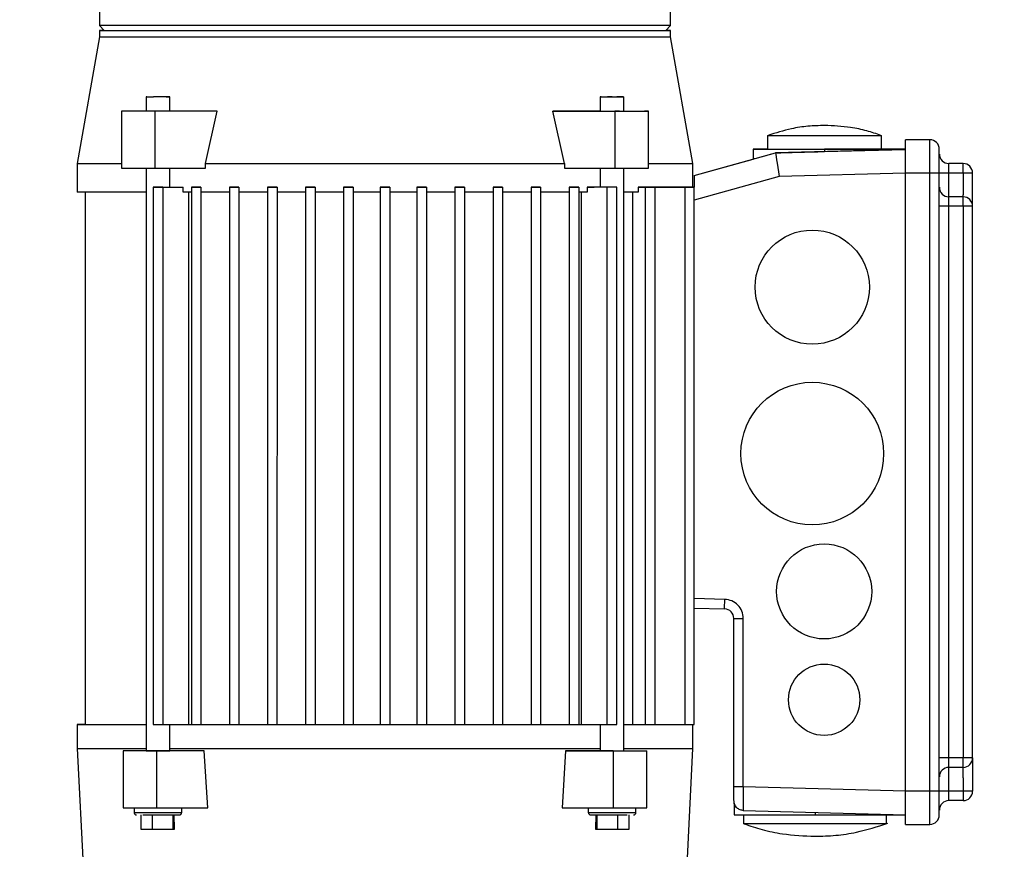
# Model space of a CAD drawing. Header units: inches. Extents: x 170 to 288, y 234 to 248.
# Tile 455 of 480: x 260.371 to 260.642, y 244.264 to 244.493. Entities that reach past the tile are written whole.
import ezdxf

# ---------------------------------------------------------------- set-up
doc = ezdxf.new("R2010")
doc.units = ezdxf.units.IN
doc.header["$LTSCALE"] = 0.25
doc.header["$MEASUREMENT"] = 0
doc.layers.add('ANNOTATIONS', color=1, linetype='Continuous')
doc.layers.add('STANDARD Z GUIDE MOTOR RH', color=7, linetype='Continuous')
doc.styles.add('ARIAL', font='arial.ttf', dxfattribs={"height": 0.09375})
doc.dimstyles.new('STANDARD$0', dxfattribs={"dimtxt": 0.09375, "dimasz": 0.09375, "dimexe": 0.03125, "dimexo": 0.046875, "dimgap": 0.09, "dimtad": 0, "dimtih": 1, "dimtoh": 1, "dimdec": 4, "dimzin": 0, "dimdsep": 46, "dimtxsty": 'ARIAL', "dimcen": 0.09, "dimadec": 0, "dimazin": 0, "dimtfac": 1, "dimtdec": 4, "dimtofl": 0, "dimtmove": 0, "dimatfit": 1, "dimfxl": 1, "dimtolj": 1, "dimtzin": 0, "dimarcsym": 0})

# ---------------------------------------------------------------- blocks, each defined once
blk = doc.blocks.new('*D54')
at = {"layer": 'ANNOTATIONS', "color": 0, "lineweight": -2, "transparency": 16777216}
for p, q in [((260.86436, 245.19232), (261.46263, 245.19232)), ((261.43138, 245.09857), (261.43138, 244.80656)), ((261.43138, 244.23753), (261.43138, 244.52955)), ((259.74769, 244.14378), (261.46263, 244.14378))]:
    blk.add_line(p, q, dxfattribs=at)
at = {"layer": 'ANNOTATIONS', "color": 0, "transparency": 16777216}
for points in [[(261.41575, 245.09857), (261.447, 245.09857), (261.43138, 245.19232)], [(261.41575, 244.23753), (261.447, 244.23753), (261.43138, 244.14378)]]:
    blk.add_solid(points, dxfattribs=at)
at = {"layer": 'defpoints', "color": 0, "transparency": 16777216}
for p in [(260.81748, 245.19232), (261.43138, 245.19232), (259.70081, 244.14378)]:
    blk.add_point(p, dxfattribs=at)
at = {"layer": 'ANNOTATIONS', "color": 0, "transparency": 16777216, "insert": (261.43138, 244.66805), "char_height": 0.09375, "attachment_point": 5, "style": 'ARIAL'}
blk.add_mtext('\\A1;HEADROOM', dxfattribs=at)

msp = doc.modelspace()

# ---------------------------------------------------------------- linework, layer by layer
at = {"layer": 'STANDARD Z GUIDE MOTOR RH'}
for p, q in [((260.3928, 244.49975), (260.3928, 244.49122)), ((260.55028, 244.49122), (260.55028, 244.49975)), ((260.3928, 244.49122), (260.39411, 244.4899)), ((260.55028, 244.49122), (260.3928, 244.49122)), ((260.3928, 244.4899), (260.3928, 244.48814)), ((260.54896, 244.4899), (260.55028, 244.49122)), ((260.55028, 244.48814), (260.55028, 244.4899)), ((260.3928, 244.48814), (260.38663, 244.45316)), ((260.55644, 244.45316), (260.55028, 244.48814)), ((260.40562, 244.47153), (260.40562, 244.46759)), ((260.41218, 244.46759), (260.41218, 244.47153)), ((260.53089, 244.47153), (260.53089, 244.46759)), ((260.53745, 244.46759), (260.53745, 244.47153)), ((260.40343, 244.46759), (260.39885, 244.46759)), ((260.40813, 244.46759), (260.39885, 244.46759)), ((260.39885, 244.46759), (260.39885, 244.45185)), ((260.40562, 244.46759), (260.40343, 244.46759)), ((260.42522, 244.46759), (260.40813, 244.46759)), ((260.40813, 244.45185), (260.40813, 244.46759)), ((260.42201, 244.45316), (260.42522, 244.46759)), ((260.52106, 244.45316), (260.51785, 244.46759)), ((260.51785, 244.46759), (260.53494, 244.46759)), ((260.53417, 244.46759), (260.54313, 244.46759)), ((260.53494, 244.46759), (260.53494, 244.45184)), ((260.53964, 244.46759), (260.54422, 244.46759)), ((260.54422, 244.45184), (260.54422, 244.46759)), ((260.57702, 244.46087), (260.57702, 244.45709)), ((260.60851, 244.45709), (260.60851, 244.46087)), ((260.6218, 244.45972), (260.61507, 244.45972)), ((260.6218, 244.45972), (260.61507, 244.45972)), ((260.6218, 244.45817), (260.6218, 244.45972)), ((260.57308, 244.45709), (260.57308, 244.4544)), ((260.61507, 244.45706), (260.57926, 244.45612)), ((260.61507, 244.45709), (260.59276, 244.45709)), ((260.61507, 244.45709), (260.59276, 244.45709)), ((260.59276, 244.45709), (260.59276, 244.45647)), ((260.59276, 244.45647), (260.61507, 244.45706)), ((260.62442, 244.45709), (260.62442, 244.45709)), ((260.55684, 244.44988), (260.57926, 244.45612)), ((260.55684, 244.44988), (260.57308, 244.4544)), ((260.38663, 244.45316), (260.38663, 244.44529)), ((260.40562, 244.45185), (260.40562, 244.29108)), ((260.40813, 244.45185), (260.42201, 244.45185)), ((260.41218, 244.4466), (260.41218, 244.45185)), ((260.42201, 244.45185), (260.42201, 244.45316)), ((260.52106, 244.45316), (260.52106, 244.45184)), ((260.52106, 244.45184), (260.53494, 244.45184)), ((260.53089, 244.45184), (260.53089, 244.44659)), ((260.53494, 244.45184), (260.54422, 244.45184)), ((260.53745, 244.29108), (260.53745, 244.45184)), ((260.55644, 244.44659), (260.55644, 244.45316)), ((260.63098, 244.45316), (260.62705, 244.45316)), ((260.63098, 244.45316), (260.62705, 244.45316)), ((260.63098, 244.45053), (260.63098, 244.45316)), ((260.58024, 244.44958), (260.55684, 244.44306)), ((260.61507, 244.45049), (260.58024, 244.44958)), ((260.6218, 244.45053), (260.61507, 244.45053)), ((260.61507, 244.27993), (260.61507, 244.45053)), ((260.62442, 244.45053), (260.6218, 244.45053)), ((260.6218, 244.27993), (260.6218, 244.45053)), ((260.62442, 244.27993), (260.62442, 244.45053)), ((260.63098, 244.45053), (260.62705, 244.45053)), ((260.63361, 244.45053), (260.63361, 244.45053)), ((260.40763, 244.4466), (260.40762, 244.2983)), ((260.41025, 244.4466), (260.40763, 244.4466)), ((260.40763, 244.4466), (260.41582, 244.4466)), ((260.41025, 244.4466), (260.41025, 244.2983)), ((260.41582, 244.44528), (260.41582, 244.4466)), ((260.42075, 244.4466), (260.41812, 244.4466)), ((260.41812, 244.4466), (260.41812, 244.2983)), ((260.42075, 244.4466), (260.42075, 244.2983)), ((260.43125, 244.4466), (260.42862, 244.4466)), ((260.42862, 244.4466), (260.42862, 244.2983)), ((260.43125, 244.4466), (260.43125, 244.2983)), ((260.43912, 244.4466), (260.43912, 244.2983)), ((260.44175, 244.4466), (260.43912, 244.4466)), ((260.44175, 244.4466), (260.44174, 244.2983)), ((260.44962, 244.4466), (260.44962, 244.2983)), ((260.45224, 244.4466), (260.44962, 244.4466)), ((260.45224, 244.4466), (260.45224, 244.2983)), ((260.46274, 244.4466), (260.46012, 244.4466)), ((260.46012, 244.4466), (260.46012, 244.2983)), ((260.46274, 244.4466), (260.46274, 244.2983)), ((260.47022, 244.44659), (260.47022, 244.2983)), ((260.47285, 244.44659), (260.47022, 244.44659)), ((260.47285, 244.44659), (260.47285, 244.2983)), ((260.48033, 244.44659), (260.48033, 244.2983)), ((260.48295, 244.44659), (260.48033, 244.44659)), ((260.48295, 244.44659), (260.48295, 244.2983)), ((260.49083, 244.44659), (260.49083, 244.2983)), ((260.49345, 244.44659), (260.49083, 244.44659)), ((260.49345, 244.44659), (260.49345, 244.2983)), ((260.50133, 244.44659), (260.50132, 244.2983)), ((260.50395, 244.44659), (260.50133, 244.44659)), ((260.50395, 244.44659), (260.50395, 244.2983)), ((260.51445, 244.44659), (260.51182, 244.44659)), ((260.51182, 244.44659), (260.51182, 244.2983)), ((260.51445, 244.44659), (260.51445, 244.2983)), ((260.52232, 244.44659), (260.52495, 244.44659)), ((260.52495, 244.44659), (260.52232, 244.44659)), ((260.52232, 244.44659), (260.52232, 244.2983)), ((260.52495, 244.44659), (260.52495, 244.2983)), ((260.52725, 244.44659), (260.52921, 244.44659)), ((260.52725, 244.44659), (260.52725, 244.44528)), ((260.53282, 244.44659), (260.52725, 244.44659)), ((260.53545, 244.44659), (260.52921, 244.44659)), ((260.53545, 244.44659), (260.53282, 244.44659)), ((260.53282, 244.2983), (260.53282, 244.44659)), ((260.53544, 244.2983), (260.53545, 244.44659)), ((260.54139, 244.44659), (260.5436, 244.44659)), ((260.54139, 244.44659), (260.54139, 244.44528)), ((260.54332, 244.44659), (260.54139, 244.44659)), ((260.54595, 244.44659), (260.54332, 244.44659)), ((260.54332, 244.44659), (260.54332, 244.2983)), ((260.5436, 244.44659), (260.54634, 244.44659)), ((260.54595, 244.44659), (260.54594, 244.2983)), ((260.55421, 244.44659), (260.54595, 244.44659)), ((260.54634, 244.44659), (260.54896, 244.44659)), ((260.549, 244.44659), (260.54728, 244.44659)), ((260.54896, 244.44659), (260.55329, 244.44659)), ((260.55329, 244.44659), (260.549, 244.44659)), ((260.55329, 244.44659), (260.55684, 244.44659)), ((260.55684, 244.44659), (260.55421, 244.44659)), ((260.55421, 244.44659), (260.55421, 244.2983)), ((260.55684, 244.4466), (260.55644, 244.4466)), ((260.55644, 244.4466), (260.55684, 244.4466)), ((260.55684, 244.2983), (260.55684, 244.44659)), ((260.62705, 244.4432), (260.62705, 244.44802)), ((260.38886, 244.44529), (260.38886, 244.2983)), ((260.4174, 244.2983), (260.4174, 244.44528)), ((260.52567, 244.44528), (260.52567, 244.2983)), ((260.54139, 244.44528), (260.53745, 244.44528)), ((260.53979, 244.44528), (260.53979, 244.2983)), ((260.63098, 244.44397), (260.62705, 244.44397)), ((260.63098, 244.44134), (260.63098, 244.44447)), ((260.62705, 244.44134), (260.62442, 244.44134)), ((260.62705, 244.28911), (260.62705, 244.44134)), ((260.63098, 244.44134), (260.62705, 244.44134)), ((260.63361, 244.44134), (260.63098, 244.44134)), ((260.63098, 244.44134), (260.63098, 244.28911)), ((260.63361, 244.28911), (260.63361, 244.44134)), ((260.56524, 244.33286), (260.55684, 244.33308)), ((260.55684, 244.33045), (260.56517, 244.33023)), ((260.56773, 244.28114), (260.56773, 244.32761)), ((260.57035, 244.28114), (260.57035, 244.32761)), ((260.38663, 244.2983), (260.38663, 244.29174)), ((260.40762, 244.2983), (260.41025, 244.2983)), ((260.41025, 244.2983), (260.41803, 244.2983)), ((260.41218, 244.29108), (260.41218, 244.2983)), ((260.41812, 244.2983), (260.42075, 244.2983)), ((260.42862, 244.2983), (260.43125, 244.2983)), ((260.43912, 244.2983), (260.44174, 244.2983)), ((260.44174, 244.2983), (260.44369, 244.2983)), ((260.44962, 244.2983), (260.45224, 244.2983)), ((260.46012, 244.2983), (260.46274, 244.2983)), ((260.46461, 244.2983), (260.46835, 244.2983)), ((260.47022, 244.2983), (260.47285, 244.2983)), ((260.48033, 244.2983), (260.48295, 244.2983)), ((260.49083, 244.2983), (260.49345, 244.2983)), ((260.49643, 244.2983), (260.49938, 244.2983)), ((260.50132, 244.2983), (260.50395, 244.2983)), ((260.51182, 244.2983), (260.51445, 244.2983)), ((260.51445, 244.2983), (260.52232, 244.2983)), ((260.52232, 244.2983), (260.52495, 244.2983)), ((260.52495, 244.2983), (260.52725, 244.2983)), ((260.52567, 244.2983), (260.52725, 244.2983)), ((260.52725, 244.2983), (260.53282, 244.2983)), ((260.53089, 244.2983), (260.53089, 244.29108)), ((260.53282, 244.2983), (260.53544, 244.2983)), ((260.53745, 244.2983), (260.53979, 244.2983)), ((260.53979, 244.2983), (260.54139, 244.2983)), ((260.54139, 244.2983), (260.54332, 244.2983)), ((260.54332, 244.2983), (260.54594, 244.2983)), ((260.54594, 244.2983), (260.55421, 244.2983)), ((260.55421, 244.2983), (260.55684, 244.2983)), ((260.55644, 244.29174), (260.55644, 244.2983)), ((260.38663, 244.29174), (260.38886, 244.24712)), ((260.55421, 244.24712), (260.55644, 244.29174)), ((260.40283, 244.29109), (260.39931, 244.29108)), ((260.39931, 244.29108), (260.39931, 244.27534)), ((260.40859, 244.27534), (260.40859, 244.29108)), ((260.4217, 244.29108), (260.40859, 244.29108)), ((260.42269, 244.27534), (260.4217, 244.29108)), ((260.52136, 244.29108), (260.52038, 244.27534)), ((260.52136, 244.29108), (260.54376, 244.29108)), ((260.53448, 244.29108), (260.52136, 244.29108)), ((260.53448, 244.29108), (260.53448, 244.27533)), ((260.54024, 244.29108), (260.54376, 244.29108)), ((260.54376, 244.27533), (260.54376, 244.29108)), ((260.62705, 244.28911), (260.62442, 244.28911)), ((260.63098, 244.28911), (260.62705, 244.28911)), ((260.63361, 244.28911), (260.63098, 244.28911)), ((260.63098, 244.28457), (260.63098, 244.2886)), ((260.62705, 244.28244), (260.62705, 244.28693)), ((260.63098, 244.28649), (260.62705, 244.28649)), ((260.61507, 244.27996), (260.57035, 244.28114)), ((260.62705, 244.2773), (260.62705, 244.28121)), ((260.6218, 244.27993), (260.61507, 244.27993)), ((260.62462, 244.27993), (260.6218, 244.27993)), ((260.63098, 244.27993), (260.62705, 244.27993)), ((260.40233, 244.27534), (260.40233, 244.27402)), ((260.40859, 244.27534), (260.42269, 244.27534)), ((260.41546, 244.275), (260.41546, 244.27534)), ((260.41546, 244.27402), (260.41546, 244.275)), ((260.52038, 244.27534), (260.53448, 244.27533)), ((260.52761, 244.27534), (260.52761, 244.275)), ((260.52761, 244.275), (260.52761, 244.27402)), ((260.54073, 244.27402), (260.54073, 244.27533)), ((260.56783, 244.27644), (260.56783, 244.27337)), ((260.63098, 244.2773), (260.62705, 244.2773)), ((260.40418, 244.27337), (260.40418, 244.26943)), ((260.40732, 244.27337), (260.40732, 244.26943)), ((260.41307, 244.26943), (260.41307, 244.27337)), ((260.41348, 244.26943), (260.4134, 244.27337)), ((260.41473, 244.27337), (260.41474, 244.27337)), ((260.52967, 244.27337), (260.52958, 244.26943)), ((260.53, 244.27337), (260.53, 244.26943)), ((260.53575, 244.26943), (260.53575, 244.27337)), ((260.53888, 244.26943), (260.53888, 244.27337)), ((260.57028, 244.27477), (260.57028, 244.27457)), ((260.57028, 244.27457), (260.61507, 244.2734)), ((260.57045, 244.27337), (260.57045, 244.27092)), ((260.59014, 244.27405), (260.59014, 244.27337)), ((260.59014, 244.27337), (260.61507, 244.27337)), ((260.60982, 244.27092), (260.60982, 244.27337)), ((260.40532, 244.26943), (260.41348, 244.26943)), ((260.52958, 244.26943), (260.53, 244.26943)), ((260.53, 244.26943), (260.53575, 244.26943)), ((260.61507, 244.27074), (260.6218, 244.27074))]:
    msp.add_line(p, q, dxfattribs=at)
at = {"layer": 'STANDARD Z GUIDE MOTOR RH', "flags": 128}
for points in [[(260.39411, 244.4899), (260.39372, 244.4899), (260.39303, 244.4899), (260.3928, 244.4899)], [(260.3928, 244.4899), (260.39303, 244.4899), (260.39372, 244.4899), (260.39487, 244.4899), (260.39647, 244.4899), (260.39851, 244.4899), (260.40097, 244.4899), (260.40385, 244.4899), (260.40713, 244.4899), (260.41079, 244.4899), (260.4148, 244.4899), (260.41915, 244.4899), (260.4238, 244.4899), (260.42874, 244.4899), (260.43392, 244.4899), (260.43933, 244.4899), (260.44492, 244.4899), (260.45067, 244.4899), (260.45655, 244.4899), (260.46251, 244.4899), (260.46852, 244.4899), (260.47455, 244.4899), (260.48057, 244.4899), (260.48653, 244.4899), (260.4924, 244.4899), (260.49815, 244.4899), (260.50375, 244.4899), (260.50915, 244.4899), (260.51434, 244.4899), (260.51927, 244.4899), (260.52392, 244.4899), (260.52827, 244.4899), (260.53228, 244.4899), (260.53594, 244.4899), (260.53922, 244.4899), (260.5421, 244.4899), (260.54457, 244.4899), (260.54661, 244.4899), (260.54821, 244.4899), (260.54935, 244.4899), (260.55005, 244.4899), (260.55028, 244.4899), (260.55005, 244.4899), (260.54935, 244.4899), (260.54896, 244.4899)], [(260.3928, 244.48814), (260.39303, 244.48814), (260.39372, 244.48814), (260.39487, 244.48814), (260.39647, 244.48814), (260.39851, 244.48814), (260.40097, 244.48814), (260.40385, 244.48814), (260.40713, 244.48814), (260.41079, 244.48814), (260.4148, 244.48814), (260.41915, 244.48814), (260.4238, 244.48814), (260.42874, 244.48814), (260.43392, 244.48814), (260.43933, 244.48814), (260.44492, 244.48814), (260.45067, 244.48814), (260.45655, 244.48814), (260.46251, 244.48814), (260.46852, 244.48814), (260.47455, 244.48814), (260.48057, 244.48814), (260.48653, 244.48814), (260.4924, 244.48814), (260.49815, 244.48814), (260.50375, 244.48814), (260.50915, 244.48814), (260.51434, 244.48814), (260.53594, 244.48814), (260.53922, 244.48814), (260.5421, 244.48814), (260.54457, 244.48814), (260.54661, 244.48814), (260.54821, 244.48814), (260.54935, 244.48814), (260.55005, 244.48814), (260.55028, 244.48814)], [(260.40587, 244.47153), (260.40562, 244.47153), (260.40764, 244.47153)], [(260.40587, 244.47153), (260.40658, 244.47153)], [(260.41218, 244.47153), (260.41122, 244.47153), (260.41015, 244.47153), (260.4089, 244.47153), (260.40764, 244.47153)], [(260.41122, 244.47153), (260.41193, 244.47153)], [(260.41218, 244.47153), (260.41193, 244.47153)], [(260.53114, 244.47153), (260.53089, 244.47153), (260.53745, 244.47153)], [(260.53114, 244.47153), (260.53185, 244.47153), (260.53292, 244.47153)], [(260.53417, 244.47153), (260.53292, 244.47153)], [(260.53417, 244.47153), (260.53543, 244.47153)], [(260.53721, 244.47153), (260.53649, 244.47153), (260.53543, 244.47153)], [(260.53721, 244.47153), (260.53745, 244.47153)], [(260.41218, 244.46759), (260.41193, 244.46759), (260.41015, 244.46759), (260.4089, 244.46759), (260.40764, 244.46759), (260.40658, 244.46759), (260.40587, 244.46759), (260.40562, 244.46759)], [(260.42522, 244.46759), (260.42207, 244.46759), (260.41903, 244.46759), (260.4161, 244.46759), (260.4133, 244.46759), (260.41218, 244.46759)], [(260.53089, 244.46759), (260.52405, 244.46759), (260.521, 244.46759), (260.51785, 244.46759)], [(260.53089, 244.46759), (260.53114, 244.46759), (260.53185, 244.46759), (260.53292, 244.46759), (260.53417, 244.46759)], [(260.53617, 244.46759), (260.53494, 244.46759)], [(260.54422, 244.46759), (260.54313, 244.46759)], [(260.57702, 244.46087), (260.57725, 244.46087), (260.57797, 244.46087), (260.57913, 244.46087), (260.5807, 244.46087), (260.58264, 244.46087), (260.58489, 244.46087), (260.58738, 244.46087), (260.59003, 244.46087), (260.5955, 244.46087)], [(260.5955, 244.46087), (260.59815, 244.46087), (260.60064, 244.46087), (260.6064, 244.46087), (260.60756, 244.46087), (260.60827, 244.46087), (260.60851, 244.46087)], [(260.61507, 244.45053), (260.61507, 244.45232), (260.61507, 244.45405), (260.61507, 244.45902), (260.61507, 244.45954), (260.61507, 244.45972)], [(260.57702, 244.45709), (260.57522, 244.45709), (260.57404, 244.45709), (260.57332, 244.45709), (260.57308, 244.45709), (260.57332, 244.45709), (260.57404, 244.45709), (260.57522, 244.45709), (260.57684, 244.45709), (260.57884, 244.45709), (260.58119, 244.45709), (260.58383, 244.45709), (260.58668, 244.45709), (260.58968, 244.45709), (260.59276, 244.45709)], [(260.57702, 244.45709), (260.57725, 244.45709), (260.57797, 244.45709), (260.57913, 244.45709), (260.5807, 244.45709), (260.58264, 244.45709), (260.58489, 244.45709), (260.58738, 244.45709), (260.59003, 244.45709), (260.5955, 244.45709)], [(260.5955, 244.45709), (260.59815, 244.45709), (260.60064, 244.45709), (260.6064, 244.45709), (260.60756, 244.45709), (260.60827, 244.45709), (260.60851, 244.45709)], [(260.6218, 244.45053), (260.6218, 244.45232), (260.6218, 244.45405), (260.6218, 244.45703), (260.6218, 244.45817)], [(260.57926, 244.45612), (260.57928, 244.456), (260.57933, 244.45562), (260.57942, 244.45502), (260.57954, 244.45421), (260.57969, 244.45321), (260.57986, 244.45208), (260.58005, 244.45086), (260.58024, 244.44958)], [(260.38663, 244.45316), (260.38689, 244.45316), (260.38766, 244.45316), (260.38893, 244.45316), (260.39071, 244.45316), (260.39298, 244.45316), (260.39572, 244.45316), (260.39885, 244.45316)], [(260.39885, 244.45185), (260.39994, 244.45185), (260.40105, 244.45185), (260.40218, 244.45185), (260.40333, 244.45185), (260.4045, 244.45185), (260.40569, 244.45185), (260.4069, 244.45185), (260.40813, 244.45185)], [(260.42201, 244.45316), (260.42752, 244.45316), (260.4333, 244.45316), (260.43932, 244.45316), (260.44552, 244.45316), (260.45189, 244.45316), (260.45837, 244.45316), (260.46493, 244.45316), (260.47154, 244.45316), (260.47814, 244.45316), (260.4847, 244.45316), (260.49119, 244.45316), (260.49755, 244.45316), (260.50376, 244.45316), (260.50977, 244.45316), (260.51555, 244.45316), (260.52106, 244.45316)], [(260.54422, 244.45316), (260.54735, 244.45316), (260.55009, 244.45316), (260.55236, 244.45316), (260.55414, 244.45316), (260.55542, 244.45316), (260.55619, 244.45316), (260.55644, 244.45316)], [(260.62705, 244.44802), (260.62705, 244.44925), (260.62705, 244.45316)], [(260.55684, 244.44988), (260.55684, 244.44863), (260.55684, 244.44771), (260.55684, 244.44659)], [(260.62705, 244.45053), (260.62654, 244.45053), (260.62604, 244.45053), (260.62462, 244.45053), (260.62447, 244.45053), (260.62442, 244.45053)], [(260.63098, 244.45053), (260.63098, 244.44925), (260.63098, 244.44507), (260.63098, 244.44447)], [(260.63361, 244.45053), (260.63356, 244.45053), (260.63341, 244.45053), (260.63199, 244.45053), (260.6315, 244.45053), (260.63098, 244.45053)], [(260.41483, 244.4466), (260.41508, 244.4466)], [(260.41812, 244.4466), (260.4191, 244.4466), (260.41943, 244.4466), (260.42042, 244.4466), (260.42075, 244.4466)], [(260.42862, 244.4466), (260.42993, 244.4466), (260.43026, 244.4466), (260.43125, 244.4466)], [(260.43912, 244.4466), (260.44043, 244.4466), (260.44076, 244.4466), (260.44175, 244.4466)], [(260.44962, 244.4466), (260.45027, 244.4466), (260.4506, 244.4466), (260.45224, 244.4466)], [(260.46012, 244.4466), (260.4611, 244.4466), (260.46143, 244.4466), (260.46274, 244.4466)], [(260.47022, 244.44659), (260.47088, 244.44659), (260.47121, 244.44659), (260.47285, 244.44659)], [(260.48033, 244.44659), (260.48197, 244.44659), (260.4823, 244.44659), (260.48295, 244.44659)], [(260.49083, 244.44659), (260.49149, 244.44659), (260.49181, 244.44659), (260.49345, 244.44659)], [(260.50133, 244.44659), (260.50297, 244.44659), (260.5033, 244.44659), (260.50395, 244.44659)], [(260.51182, 244.44659), (260.51314, 244.44659), (260.51347, 244.44659), (260.51445, 244.44659)], [(260.54728, 244.44659), (260.55004, 244.44659), (260.55233, 244.44659), (260.55412, 244.44659), (260.55541, 244.44659), (260.55619, 244.44659), (260.55644, 244.44659)], [(260.40562, 244.44528), (260.40521, 244.44528), (260.40143, 244.44528), (260.39804, 244.44528), (260.39506, 244.44528), (260.39252, 244.44529), (260.39041, 244.44529), (260.38876, 244.44529), (260.38758, 244.44529), (260.38687, 244.44529), (260.38663, 244.44529)], [(260.41812, 244.44528), (260.41725, 244.44528), (260.41696, 244.44528), (260.41582, 244.44528)], [(260.42862, 244.44528), (260.42761, 244.44528), (260.4266, 244.44528), (260.4256, 244.44528), (260.42461, 244.44528), (260.42363, 244.44528), (260.42266, 244.44528), (260.4217, 244.44528), (260.42075, 244.44528)], [(260.43912, 244.44528), (260.43812, 244.44528), (260.43712, 244.44528), (260.43612, 244.44528), (260.43514, 244.44528), (260.43415, 244.44528), (260.43318, 244.44528), (260.43221, 244.44528), (260.43125, 244.44528)], [(260.44962, 244.44528), (260.44862, 244.44528), (260.44763, 244.44528), (260.44664, 244.44528), (260.44565, 244.44528), (260.44467, 244.44528), (260.44369, 244.44528), (260.44272, 244.44528), (260.44175, 244.44528)], [(260.46012, 244.44528), (260.45814, 244.44528), (260.45715, 244.44528), (260.45616, 244.44528), (260.45518, 244.44528), (260.4542, 244.44528), (260.45322, 244.44528), (260.45224, 244.44528)], [(260.47022, 244.44528), (260.46929, 244.44528), (260.46835, 244.44528), (260.46741, 244.44528), (260.46554, 244.44528), (260.46461, 244.44528), (260.46274, 244.44528)], [(260.48033, 244.44528), (260.47846, 244.44528), (260.47753, 244.44528), (260.47566, 244.44528), (260.47472, 244.44528), (260.47285, 244.44528)], [(260.49083, 244.44528), (260.48985, 244.44528), (260.48789, 244.44528), (260.48691, 244.44528), (260.48394, 244.44528), (260.48295, 244.44528)], [(260.50133, 244.44528), (260.4984, 244.44528), (260.49742, 244.44528), (260.49445, 244.44528), (260.49345, 244.44528)], [(260.51182, 244.44528), (260.51086, 244.44528), (260.50989, 244.44528), (260.50595, 244.44528), (260.50496, 244.44528), (260.50395, 244.44528)], [(260.52232, 244.44528), (260.51747, 244.44528), (260.51647, 244.44528), (260.51445, 244.44528)], [(260.52725, 244.44528), (260.52697, 244.44528), (260.52668, 244.44528), (260.52495, 244.44528)], [(260.62705, 244.44134), (260.62705, 244.4428), (260.62705, 244.4432)], [(260.56517, 244.33023), (260.56517, 244.33028), (260.56518, 244.33043), (260.56518, 244.33068), (260.56519, 244.331), (260.5652, 244.3314), (260.56522, 244.33185), (260.56523, 244.33235), (260.56524, 244.33286)], [(260.56773, 244.32761), (260.56793, 244.32761), (260.56817, 244.32761), (260.56935, 244.32761), (260.56984, 244.32761), (260.57035, 244.32761)], [(260.38886, 244.2983), (260.38876, 244.2983), (260.38758, 244.2983), (260.38686, 244.2983), (260.38663, 244.2983), (260.38686, 244.2983), (260.38758, 244.2983), (260.38876, 244.2983), (260.39041, 244.2983), (260.39251, 244.2983), (260.39506, 244.2983), (260.39804, 244.2983), (260.40142, 244.2983), (260.4052, 244.2983), (260.40562, 244.2983)], [(260.38886, 244.2983), (260.38909, 244.2983), (260.38979, 244.2983), (260.39094, 244.2983), (260.39255, 244.2983), (260.3946, 244.2983), (260.39709, 244.2983), (260.39999, 244.2983), (260.4033, 244.2983), (260.40562, 244.2983)], [(260.41639, 244.2983), (260.41667, 244.2983)], [(260.41783, 244.2983), (260.41812, 244.2983)], [(260.41803, 244.2983), (260.41812, 244.2983)], [(260.42075, 244.2983), (260.4217, 244.2983), (260.42266, 244.2983), (260.42363, 244.2983)], [(260.42075, 244.2983), (260.4217, 244.2983), (260.42266, 244.2983)], [(260.42363, 244.2983), (260.42461, 244.2983), (260.42559, 244.2983), (260.4266, 244.2983)], [(260.42363, 244.2983), (260.42461, 244.2983), (260.4256, 244.2983)], [(260.42659, 244.2983), (260.4276, 244.2983), (260.42862, 244.2983)], [(260.4266, 244.2983), (260.42761, 244.2983)], [(260.43125, 244.2983), (260.43221, 244.2983), (260.43318, 244.2983)], [(260.43125, 244.2983), (260.43221, 244.2983)], [(260.43317, 244.2983), (260.43415, 244.2983), (260.43513, 244.2983)], [(260.43318, 244.2983), (260.43415, 244.2983)], [(260.43513, 244.2983), (260.43612, 244.2983), (260.43712, 244.2983)], [(260.43513, 244.2983), (260.43612, 244.2983)], [(260.43711, 244.2983), (260.43811, 244.2983), (260.43912, 244.2983)], [(260.43712, 244.2983), (260.43811, 244.2983), (260.43912, 244.2983)], [(260.44174, 244.2983), (260.44271, 244.2983)], [(260.44271, 244.2983), (260.44369, 244.2983), (260.44565, 244.2983)], [(260.44369, 244.2983), (260.44467, 244.2983)], [(260.44467, 244.2983), (260.44565, 244.2983), (260.44763, 244.2983)], [(260.44565, 244.2983), (260.44664, 244.2983)], [(260.44664, 244.2983), (260.44763, 244.2983), (260.44962, 244.2983)], [(260.44763, 244.2983), (260.44862, 244.2983)], [(260.44862, 244.2983), (260.44962, 244.2983)], [(260.45224, 244.2983), (260.45322, 244.2983)], [(260.45224, 244.2983), (260.45322, 244.2983), (260.4542, 244.2983), (260.45518, 244.2983)], [(260.4542, 244.2983), (260.45518, 244.2983), (260.45912, 244.2983)], [(260.45616, 244.2983), (260.45715, 244.2983)], [(260.45715, 244.2983), (260.45814, 244.2983)], [(260.45912, 244.2983), (260.46012, 244.2983)], [(260.45913, 244.2983), (260.46012, 244.2983)], [(260.46274, 244.2983), (260.46367, 244.2983), (260.46461, 244.2983)], [(260.46367, 244.2983), (260.46461, 244.2983)], [(260.46554, 244.2983), (260.46648, 244.2983)], [(260.46648, 244.2983), (260.46741, 244.2983)], [(260.46835, 244.2983), (260.46928, 244.2983), (260.47022, 244.2983)], [(260.46835, 244.2983), (260.46928, 244.2983), (260.47022, 244.2983)], [(260.47285, 244.2983), (260.47378, 244.2983), (260.47472, 244.2983)], [(260.47378, 244.2983), (260.47472, 244.2983), (260.47659, 244.2983), (260.47753, 244.2983)], [(260.47566, 244.2983), (260.47659, 244.2983), (260.47939, 244.2983), (260.48033, 244.2983)], [(260.47939, 244.2983), (260.48033, 244.2983)], [(260.48295, 244.2983), (260.48493, 244.2983), (260.48592, 244.2983)], [(260.48493, 244.2983), (260.48592, 244.2983), (260.48887, 244.2983), (260.48985, 244.2983)], [(260.48789, 244.2983), (260.48887, 244.2983), (260.49083, 244.2983)], [(260.49345, 244.2983), (260.49544, 244.2983), (260.49643, 244.2983)], [(260.49544, 244.2983), (260.49643, 244.2983)], [(260.49938, 244.2983), (260.50035, 244.2983), (260.50132, 244.2983)], [(260.49938, 244.2983), (260.50035, 244.2983)], [(260.50395, 244.2983), (260.50794, 244.2983), (260.50892, 244.2983)], [(260.50395, 244.2983), (260.50495, 244.2983)], [(260.50793, 244.2983), (260.50892, 244.2983), (260.51182, 244.2983)], [(260.52137, 244.2983), (260.52232, 244.2983)], [(260.53864, 244.2983), (260.54004, 244.2983), (260.54139, 244.2983)], [(260.38663, 244.29174), (260.38686, 244.29174), (260.38755, 244.29174), (260.3887, 244.29174), (260.39031, 244.29174), (260.39236, 244.29174), (260.39484, 244.29174), (260.39774, 244.29174), (260.40104, 244.29174), (260.40473, 244.29174), (260.40562, 244.29174)], [(260.41218, 244.29174), (260.41318, 244.29174), (260.4179, 244.29174), (260.4229, 244.29174), (260.42818, 244.29174), (260.43369, 244.29174), (260.4394, 244.29174), (260.4453, 244.29174), (260.45133, 244.29174), (260.45748, 244.29174), (260.4637, 244.29174), (260.46996, 244.29174), (260.47624, 244.29174), (260.48249, 244.29174), (260.48868, 244.29174), (260.49477, 244.29174), (260.50074, 244.29174), (260.50655, 244.29174), (260.51216, 244.29174), (260.51756, 244.29174), (260.5227, 244.29174), (260.53089, 244.29174)], [(260.53745, 244.29174), (260.54023, 244.29174), (260.54372, 244.29174), (260.54683, 244.29174), (260.54952, 244.29174), (260.55179, 244.29174), (260.55362, 244.29174), (260.555, 244.29174), (260.55592, 244.29174), (260.55638, 244.29174), (260.55644, 244.29174)], [(260.40859, 244.29108), (260.40736, 244.29108), (260.40615, 244.29108), (260.40496, 244.29108), (260.40379, 244.29108), (260.40264, 244.29108), (260.40151, 244.29108), (260.4004, 244.29108), (260.39931, 244.29108)], [(260.4217, 244.29108), (260.41903, 244.29108), (260.41644, 244.29108), (260.41393, 244.29108), (260.41152, 244.29108), (260.4092, 244.29108), (260.40697, 244.29108), (260.40485, 244.29108), (260.40283, 244.29109)], [(260.40562, 244.29108), (260.40587, 244.29108), (260.40658, 244.29108), (260.40764, 244.29108), (260.4089, 244.29108), (260.41015, 244.29108), (260.41193, 244.29108), (260.41218, 244.29108)], [(260.53114, 244.29108), (260.53089, 244.29108)], [(260.53417, 244.29108), (260.53292, 244.29108), (260.53185, 244.29108)], [(260.62705, 244.28693), (260.62705, 244.28726), (260.62705, 244.28911)], [(260.63098, 244.2886), (260.63098, 244.28911)], [(260.63098, 244.28357), (260.63098, 244.28457)], [(260.63098, 244.28357), (260.63098, 244.27892), (260.63098, 244.27847), (260.63098, 244.2773)], [(260.62705, 244.28121), (260.62705, 244.28244)], [(260.61507, 244.27074), (260.61507, 244.27144), (260.61507, 244.27229), (260.61507, 244.27641), (260.61507, 244.27813), (260.61507, 244.27993)], [(260.6218, 244.27074), (260.6218, 244.27092), (260.6218, 244.27482), (260.6218, 244.27641), (260.6218, 244.27993)], [(260.62705, 244.27993), (260.62604, 244.27993), (260.62559, 244.27993), (260.62486, 244.27993), (260.62462, 244.27993)], [(260.63361, 244.27993), (260.63356, 244.27993), (260.63149, 244.27993), (260.63098, 244.27993)], [(260.39931, 244.27534), (260.4004, 244.27534), (260.40151, 244.27534), (260.40264, 244.27534), (260.40379, 244.27534), (260.40496, 244.27534), (260.40615, 244.27534), (260.40736, 244.27534), (260.40859, 244.27534)], [(260.53448, 244.27533), (260.5381, 244.27533), (260.53927, 244.27533), (260.54043, 244.27533), (260.54376, 244.27533)], [(260.40233, 244.27402), (260.40236, 244.27402), (260.40277, 244.27402), (260.40366, 244.27402), (260.40494, 244.27402), (260.40654, 244.27402), (260.40831, 244.27402), (260.41013, 244.27402), (260.41522, 244.27402), (260.41546, 244.27402)], [(260.52761, 244.27402), (260.52784, 244.27402), (260.52857, 244.27402), (260.52972, 244.27402), (260.53122, 244.27402), (260.53294, 244.27402), (260.53476, 244.27402), (260.53653, 244.27402), (260.53812, 244.27402), (260.53941, 244.27402), (260.54029, 244.27402), (260.54073, 244.27402)], [(260.56783, 244.27337), (260.5679, 244.27337), (260.56841, 244.27337), (260.5694, 244.27337), (260.57086, 244.27337), (260.57274, 244.27337), (260.57501, 244.27337), (260.57761, 244.27337), (260.58049, 244.27337), (260.58358, 244.27337), (260.58682, 244.27337), (260.59014, 244.27337)], [(260.40418, 244.26943), (260.40472, 244.26943), (260.40532, 244.26943)], [(260.53575, 244.26943), (260.53705, 244.26943), (260.53775, 244.26943), (260.53875, 244.26943), (260.53888, 244.26943)], [(260.60982, 244.27092), (260.60959, 244.27092), (260.6089, 244.27092), (260.60778, 244.27092), (260.60624, 244.27092), (260.60432, 244.27092), (260.60207, 244.27092), (260.59679, 244.27092), (260.59388, 244.27092), (260.59089, 244.27092), (260.58788, 244.27092), (260.58492, 244.27092), (260.58208, 244.27092), (260.57944, 244.27092), (260.57704, 244.27092), (260.57495, 244.27092), (260.57322, 244.27092), (260.57188, 244.27092), (260.57097, 244.27092), (260.57051, 244.27092), (260.57045, 244.27092)]]:
    msp.add_lwpolyline(points, dxfattribs=at)
at = {"layer": 'STANDARD Z GUIDE MOTOR RH'}
for centre, radius in [((260.58938, 244.41903), 0.01575), ((260.58938, 244.3731), 0.01969), ((260.59266, 244.33505), 0.01312), ((260.59266, 244.30515), 0.00984)]:
    msp.add_circle(centre, radius, dxfattribs=at)
for centre, start, end in [((260.6218, 244.45709), 359.9991, 89.9991), ((260.6218, 244.45709), 359.9991, 89.9991), ((260.62705, 244.45578), 179.9991, 269.9991), ((260.62705, 244.45578), 179.9991, 269.9991), ((260.63098, 244.45053), 359.9991, 89.9991), ((260.63098, 244.45053), 359.9991, 89.9991), ((260.62705, 244.44659), 179.9991, 269.9991), ((260.63098, 244.44134), 359.9991, 89.9991), ((260.5651, 244.32761), 359.9991, 88.4991), ((260.63098, 244.28911), 269.9991, 359.9991), ((260.62705, 244.28386), 89.9991, 179.9991), ((260.63098, 244.27993), 269.9991, 359.9991), ((260.62705, 244.27468), 89.9991, 179.9991), ((260.6218, 244.27337), 269.9991, 359.9991)]:
    msp.add_arc(centre, 0.00262, start, end, dxfattribs=at)
for centre, major_axis, ratio, start_param, end_param in [((260.59276, 244.45988), (0.01969, 0.00548), 0.000014, 3.141589, 3.95622), ((260.59276, 244.45647), (0.01969, 0.00052), 0.000015, 3.956224, 4.712389)]:
    msp.add_ellipse(centre, major_axis=major_axis, ratio=ratio, start_param=start_param, end_param=end_param, dxfattribs=at)
for points, knots in [([(260.59276, 244.46366), (260.59124, 244.46361), (260.58818, 244.46352), (260.58291, 244.46273), (260.57931, 244.46158), (260.57717, 244.46089)], [0, 0, 0, 0, 0.287915, 0.576961, 1, 1, 1, 1]), ([(260.60831, 244.46092), (260.60703, 244.46135), (260.60429, 244.46227), (260.5991, 244.46337), (260.59517, 244.46355), (260.59276, 244.46366)], [0, 0, 0, 0, 0.255403, 0.545536, 1, 1, 1, 1]), ([(260.62442, 244.45053), (260.62442, 244.45139), (260.62442, 244.45311), (260.62442, 244.45528), (260.62442, 244.4568), (260.62442, 244.45699), (260.62442, 244.45709)], [0, 0, 0, 0, 0.2499997, 0.5000018, 0.7500123, 1, 1, 1, 1]), ([(260.63361, 244.44134), (260.63361, 244.44148), (260.63361, 244.44176), (260.63361, 244.44388), (260.63361, 244.44692), (260.63361, 244.44933), (260.63361, 244.45053)], [0, 0, 0, 0, 0.250007, 0.500006, 0.749999, 1, 1, 1, 1]), ([(260.57035, 244.32761), (260.57028, 244.32829), (260.57012, 244.32964), (260.56895, 244.33136), (260.56726, 244.33258), (260.56592, 244.33276), (260.56524, 244.33286)], [0, 0, 0, 0, 0.249998, 0.499997, 0.750001, 1, 1, 1, 1]), ([(260.63361, 244.28911), (260.63361, 244.28898), (260.63361, 244.2887), (260.63361, 244.28657), (260.63361, 244.28354), (260.63361, 244.28113), (260.63361, 244.27993)], [0, 0, 0, 0, 0.250006, 0.499999, 0.750004, 1, 1, 1, 1]), ([(260.57035, 244.28114), (260.57001, 244.28114), (260.56932, 244.28114), (260.56845, 244.28114), (260.56785, 244.28114), (260.56777, 244.28114), (260.56773, 244.28114)], [0, 0, 0, 0, 0.250007, 0.499987, 0.750019, 1, 1, 1, 1]), ([(260.56773, 244.27734), (260.56773, 244.27738), (260.56773, 244.27749), (260.56773, 244.2783), (260.56773, 244.27958), (260.56773, 244.28062), (260.56773, 244.28114)], [0, 0, 0, 0, 0.144683, 0.429768, 0.71487, 1, 1, 1, 1]), ([(260.57035, 244.28114), (260.57035, 244.2806), (260.57034, 244.27957), (260.57032, 244.27815), (260.57031, 244.27695), (260.57029, 244.27576), (260.57029, 244.27493), (260.57029, 244.2748), (260.57028, 244.27477)], [0, 0, 0, 0, 0.176758, 0.343812, 0.501153, 0.648777, 0.913711, 1, 1, 1, 1]), ([(260.62442, 244.27337), (260.62442, 244.27346), (260.62442, 244.27366), (260.62442, 244.27518), (260.62442, 244.27735), (260.62442, 244.27907), (260.62442, 244.27993)], [0, 0, 0, 0, 0.249987, 0.499997, 0.749997, 1, 1, 1, 1]), ([(260.56773, 244.27727), (260.56776, 244.27694), (260.56782, 244.27644), (260.56815, 244.27584), (260.56849, 244.27543), (260.56892, 244.27509), (260.56953, 244.27478), (260.57004, 244.27473), (260.57037, 244.27469)], [0, 0, 0, 0, 0.239654, 0.368708, 0.500445, 0.63213, 0.760977, 1, 1, 1, 1]), ([(260.56884, 244.27511), (260.56871, 244.27519), (260.5683, 244.27545), (260.56794, 244.27599), (260.56787, 244.27644), (260.56785, 244.27655)], [0, 0, 0, 0, 0.249072, 0.807461, 1, 1, 1, 1]), ([(260.40234, 244.2741), (260.40234, 244.27404), (260.40233, 244.27391), (260.4024, 244.27371), (260.40254, 244.27353), (260.40275, 244.27339), (260.40291, 244.27338), (260.40299, 244.27337)], [0, 0, 0, 0, 0.1712305, 0.3595527, 0.557143, 0.7872654, 1, 1, 1, 1]), ([(260.40472, 244.27337), (260.40519, 244.27337), (260.40613, 244.27337), (260.40792, 244.27337), (260.40977, 244.27337), (260.41154, 244.27337), (260.41306, 244.27337), (260.41416, 244.27337), (260.41476, 244.27337), (260.41474, 244.27337), (260.41473, 244.27337)], [0, 0, 0, 0, 0.131727, 0.26346, 0.395188, 0.526918, 0.658643, 0.790362, 0.922103, 1, 1, 1, 1]), ([(260.4148, 244.27337), (260.41487, 244.27337), (260.41501, 244.27339), (260.4152, 244.27349), (260.41536, 244.27365), (260.41546, 244.27387), (260.41545, 244.27403), (260.41545, 244.2741)], [0, 0, 0, 0, 0.179246, 0.3727, 0.571105, 0.796493, 1, 1, 1, 1]), ([(260.52761, 244.2741), (260.52761, 244.27404), (260.52761, 244.2739), (260.52768, 244.27371), (260.52782, 244.27352), (260.52802, 244.27339), (260.52819, 244.27337), (260.52827, 244.27337)], [0, 0, 0, 0, 0.17123, 0.359552, 0.557141, 0.787342, 1, 1, 1, 1]), ([(260.52833, 244.27337), (260.52833, 244.27337), (260.52831, 244.27337), (260.5289, 244.27337), (260.53, 244.27337), (260.53153, 244.27337), (260.5333, 244.27337), (260.53515, 244.27337), (260.53693, 244.27337), (260.53788, 244.27337), (260.53835, 244.27337)], [0, 0, 0, 0, 0.077894, 0.20963, 0.341349, 0.473086, 0.604818, 0.736547, 0.868282, 1, 1, 1, 1]), ([(260.54008, 244.27337), (260.54014, 244.27337), (260.54028, 244.27338), (260.54047, 244.27348), (260.54063, 244.27365), (260.54073, 244.27387), (260.54073, 244.27403), (260.54073, 244.2741)], [0, 0, 0, 0, 0.179242, 0.372692, 0.571142, 0.796497, 1, 1, 1, 1]), ([(260.57062, 244.27089), (260.57225, 244.27034), (260.5757, 244.26918), (260.58221, 244.26782), (260.58713, 244.2676), (260.59014, 244.26746)], [0, 0, 0, 0, 0.258772, 0.547587, 1, 1, 1, 1]), ([(260.59014, 244.26746), (260.59204, 244.26752), (260.59587, 244.26763), (260.60264, 244.26864), (260.60734, 244.27014), (260.6102, 244.27106)], [0, 0, 0, 0, 0.2796049, 0.5603017, 1, 1, 1, 1])]:
    msp.add_open_spline(points, degree=3, knots=knots, dxfattribs=at)

# ---------------------------------------------------------------- dimensions: what is measured, and where the dimension line sits
at = {"layer": 'ANNOTATIONS'}
dim = msp.add_linear_dim(base=(261.43138, 245.19232), p1=(259.70081, 244.14378), p2=(260.81748, 245.19232), angle=90, text='HEADROOM', dimstyle='STANDARD$0', dxfattribs=at)
dim.commit()
dim.dimension.update_dxf_attribs({"geometry": '*D54', "text_midpoint": (261.43138, 244.66805)})

doc.saveas('drawing.dxf')
